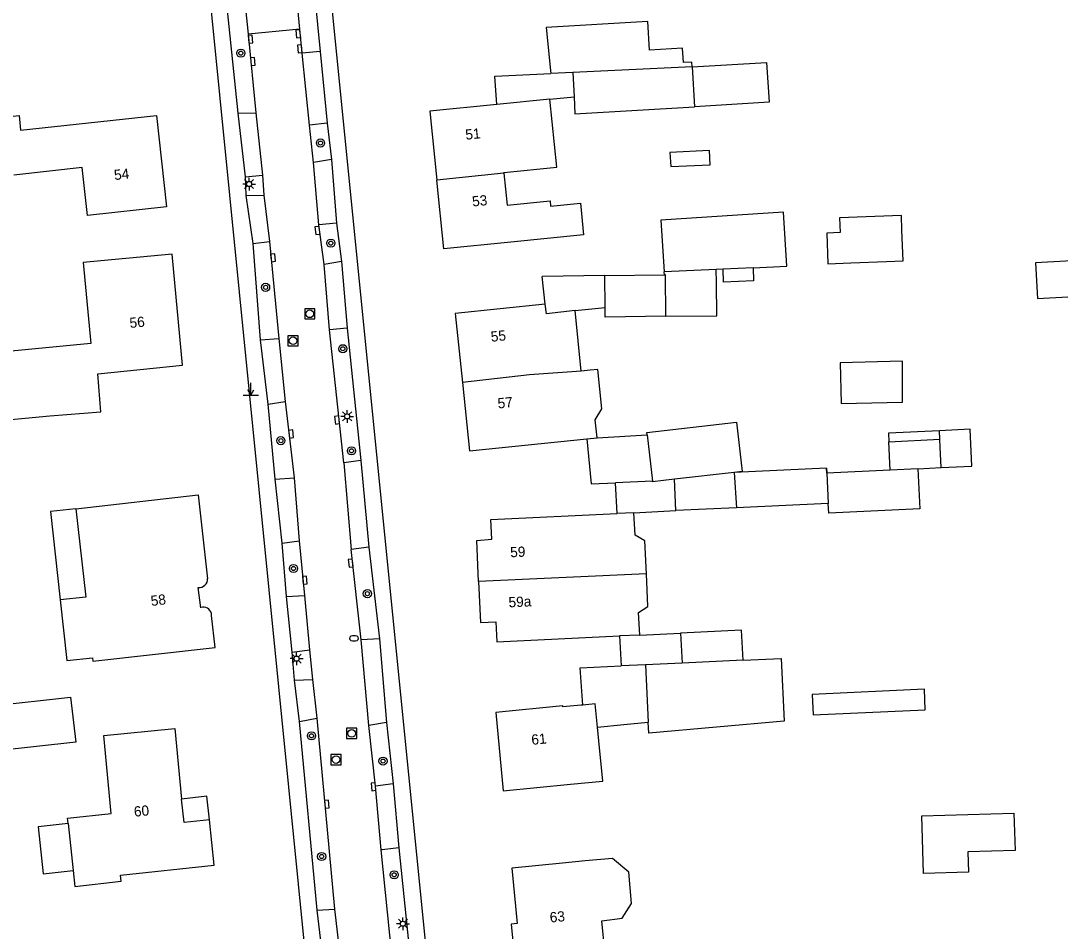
# Model space of a CAD drawing. Extents: x 140000 to 143000, y 403500 to 406000.
# Drawn here: x 140550.9 to 140652.7, y 403762.3 to 403851.4 of the extents above; entities that cross this region are included whole.
import ezdxf

# ---------------------------------------------------------------- set-up
doc = ezdxf.new("R2010")
doc.units = 0
for name, color, linetype in [('gg-afsc-muur', 7, 'Continuous'), ('gg-anno-huisnummerreeks BGT', 7, 'Continuous'), ('gg-bbg-bijgebouw', 7, 'Continuous'), ('gg-bbg-gedigitaliseerde bijgebouw', 7, 'Continuous'), ('gg-bbg-hoofdgebouw', 7, 'Continuous'), ('gg-bbg-luifel en loopbrug', 7, 'Continuous'), ('gg-bbg-tussenscheiding', 7, 'Continuous'), ('gg-knt-verharding', 7, 'Continuous'), ('gg-knt-verharding nz', 7, 'Continuous'), ('gt-symb-boom', 7, 'Continuous'), ('gt-symb-brandkraan', 7, 'Continuous'), ('gt-symb-kolk', 7, 'Continuous'), ('gt-symb-lichtmast', 7, 'Continuous'), ('gt-symb-markant object', 7, 'Continuous'), ('gt-symb-rioolschacht', 7, 'Continuous')]:
    doc.layers.add(name, color=color, linetype=linetype)

# ---------------------------------------------------------------- blocks, each defined once
blk = doc.blocks.new('gt0-BOOM')
at = {"layer": 'gt-symb-boom'}
for radius in [0.4, 0.2]:
    blk.add_circle((0, 0), radius, dxfattribs=at)
blk = doc.blocks.new('gt0-LMAST')
at = {"layer": 'gt-symb-lichtmast'}
for p, q in [((-0.18, 0.17), (-0.45, 0.44)), ((-0.01, 0.25), (-0.01, 0.62)), ((0.17, 0.17), (0.44, 0.44)), ((-0.26, 0), (-0.63, 0)), ((-0.18, -0.18), (-0.45, -0.45)), ((-0.01, -0.25), (-0.01, -0.63)), ((0.44, -0.45), (0.17, -0.18)), ((0.24, 0), (0.62, 0))]:
    blk.add_line(p, q, dxfattribs=at)
blk.add_circle((-0.01, 0), 0.25, dxfattribs=at)
blk = doc.blocks.new('gt0-KOLK')
at = {"layer": 'gt-symb-kolk'}
blk.add_lwpolyline([(0, 0), (0.38, 0), (0.38, 0.4), (-0.37, 0.4), (-0.37, 0), (0, 0)], dxfattribs=at)
blk = doc.blocks.new('gt0-RS')
at = {"layer": 'gt-symb-rioolschacht'}
blk.add_lwpolyline([(-0.5, -0.5), (0.5, -0.5), (0.5, 0.5), (-0.5, 0.5)], close=True, dxfattribs=at)
blk.add_circle((0, 0), 0.375, dxfattribs=at)
blk = doc.blocks.new('gt0-BR')
at = {"layer": 'gt-symb-brandkraan'}
for centre, radius, start, end in [((-0.24, 0), 0.206, 107.5669, 252.4331), ((0.6, -2.66), 3, 106.892, 107.5669), ((0, -0.69), 0.938, 73.108, 106.892), ((-0.6, -2.66), 3, 72.4331, 73.108), ((0.24, 0), 0.206, 287.567, 72.4331), ((0.6, 2.66), 3, 252.4331, 253.108), ((0, 0.69), 0.938, 253.108, 286.8921), ((-0.6, 2.66), 3, 286.8921, 287.567)]:
    blk.add_arc(centre, radius, start, end, dxfattribs=at)
blk = doc.blocks.new('gt0-MARKOB')
at = {"layer": 'gt-symb-markant object'}
for p, q in [((0, 0), (0, 1.2)), ((-0.75, 0), (0.75, 0)), ((0, 0), (-0.3, 0.52)), ((0, 0), (0.3, 0.52))]:
    blk.add_line(p, q, dxfattribs=at)

msp = doc.modelspace()

# ---------------------------------------------------------------- linework, layer by layer
at = {"layer": 'gg-afsc-muur'}
msp.add_line((140629.83, 403807.59), (140629.85, 403807.09), dxfattribs=at)
at = {"layer": 'gg-bbg-bijgebouw'}
for p, q in [((140605, 403846.33), (140602.85, 403846.23)), ((140605, 403846.33), (140605.11, 403843.94)), ((140616.68, 403846.89), (140616.91, 403842.98)), ((140619.03, 403827.04), (140613.93, 403826.8)), ((140619.71, 403827.07), (140619.03, 403827.04)), ((140622.65, 403827.21), (140619.71, 403827.07)), ((140608.11, 403826.45), (140613.95, 403826.52)), ((140608.15, 403823.33), (140608.11, 403826.45)), ((140612.28, 403810.84), (140612.8, 403806.33)), ((140636.06, 403807.4), (140629.85, 403807.09)), ((140615.06, 403803.43), (140614.93, 403806.5)), ((140620.78, 403807.17), (140620.78, 403807.15)), ((140620.78, 403807.15), (140621, 403803.71)), ((140629.85, 403807.09), (140630, 403804.13)), ((140621, 403803.71), (140615.06, 403803.43)), ((140615.52, 403791.45), (140615.68, 403788.51)), ((140615.68, 403788.51), (140612.11, 403788.34)), ((140612.11, 403788.34), (140612.38, 403782.73))]:
    msp.add_line(p, q, dxfattribs=at)
for points in [[(140616.68, 403846.89), (140616.65, 403847.34), (140615.81, 403847.29), (140615.73, 403848.7), (140612.49, 403848.51), (140612.33, 403851.33), (140602.39, 403850.74), (140602.82, 403846.51), (140602.85, 403846.23)], [(140605.11, 403843.94), (140605.19, 403842.29), (140616.91, 403842.98)], [(140622.65, 403827.21), (140625.95, 403827.36), (140625.6, 403832.65), (140613.6, 403831.86), (140613.93, 403826.8)], [(140614.11, 403822.46), (140614.07, 403826.52), (140613.95, 403826.52)], [(140614.11, 403822.46), (140608.16, 403822.38), (140608.15, 403823.33)], [(140612.28, 403810.84), (140612.25, 403811.09), (140621.02, 403812.1), (140621.58, 403807.26), (140620.78, 403807.17)], [(140638.77, 403807.53), (140638.96, 403803.61), (140630.05, 403803.17), (140630, 403804.13)], [(140614.93, 403806.5), (140612.8, 403806.25), (140612.8, 403806.33)], [(140621.65, 403788.79), (140621.51, 403791.73), (140615.52, 403791.45)], [(140621.65, 403788.79), (140625.39, 403788.97), (140625.68, 403782.81), (140612.43, 403781.65), (140612.38, 403782.73)], [(140548.14, 403784.08), (140548.11, 403784.31), (140555.82, 403785.18), (140556.32, 403780.77), (140548.61, 403779.9), (140548.48, 403780.99)], [(140639.31, 403767.92), (140639.15, 403773.54), (140648.18, 403773.81), (140648.28, 403770.16), (140643.66, 403770.02), (140643.72, 403768.05), (140639.31, 403767.92)]]:
    msp.add_lwpolyline(points, dxfattribs=at)
at = {"layer": 'gg-bbg-gedigitaliseerde bijgebouw'}
for p, q in [((140635.93, 403810.17), (140640.91, 403810.43)), ((140636.06, 403807.4), (140635.93, 403810.17)), ((140638.77, 403807.53), (140641.04, 403807.65))]:
    msp.add_line(p, q, dxfattribs=at)
for points in [[(140650.48, 403824.19), (140657.01, 403824.55), (140656.82, 403828.06), (140650.29, 403827.7), (140650.48, 403824.19)], [(140641.04, 403807.65), (140640.95, 403809.63), (140640.91, 403810.43)]]:
    msp.add_lwpolyline(points, dxfattribs=at)
at = {"layer": 'gg-bbg-hoofdgebouw'}
for p, q in [((140602.74, 403843.72), (140597.54, 403843.19)), ((140605.82, 403817.09), (140605.23, 403823.01)), ((140606.35, 403810.46), (140607.36, 403810.56)), ((140610.97, 403803.23), (140609.32, 403803.15)), ((140568.56, 403793.93), (140568.32, 403795.91)), ((140611.54, 403791.25), (140609.57, 403791.16)), ((140555.57, 403772.8), (140556.07, 403768.21))]:
    msp.add_line(p, q, dxfattribs=at)
for points in [[(140597.54, 403843.19), (140591, 403842.53), (140591.68, 403835.8)], [(140598.24, 403836.46), (140598.24, 403836.53), (140603.42, 403837.05), (140602.74, 403843.72)], [(140548.36, 403841.86), (140550.79, 403842.13), (140550.92, 403840.68), (140564.24, 403842.13), (140565.22, 403833.18), (140557.47, 403832.33), (140556.96, 403837.01), (140550.27, 403836.27)], [(140598.24, 403836.46), (140598.56, 403833.33), (140602.77, 403833.75), (140602.82, 403833.25), (140605.73, 403833.55), (140606.04, 403830.44), (140598.92, 403829.72), (140592.36, 403829.06), (140591.68, 403835.8)], [(140547.21, 403812.09), (140553.8, 403812.71), (140558.78, 403813.12), (140558.48, 403816.81), (140566.78, 403817.68), (140565.75, 403828.55), (140557.04, 403827.73), (140557.79, 403819.78), (140545.55, 403818.62), (140545.61, 403817.97), (140543.88, 403817.81), (140544.45, 403811.83), (140547.21, 403812.09)], [(140602.29, 403823.64), (140593.48, 403822.74), (140594.18, 403815.98)], [(140605.23, 403823.01), (140602.4, 403822.71), (140602.29, 403823.64)], [(140607.36, 403810.56), (140607.18, 403812.33), (140607.83, 403813.39), (140607.43, 403817.24), (140606.69, 403817.18), (140605.82, 403817.09)], [(140594.18, 403815.98), (140594.87, 403809.28), (140606.35, 403810.46)], [(140556.33, 403803.62), (140568.31, 403804.98), (140569.24, 403796.77)], [(140556.33, 403803.62), (140557.31, 403794.97), (140554.81, 403794.69)], [(140595.77, 403796.49), (140595.58, 403800.51), (140597.05, 403800.63), (140596.97, 403802.56), (140609.32, 403803.15)], [(140612.19, 403797.26), (140612.03, 403800.49), (140611.08, 403801.02), (140610.97, 403803.23)], [(140611.54, 403791.25), (140611.43, 403793.47), (140612.34, 403794.05), (140612.19, 403797.26)], [(140595.77, 403796.49), (140595.96, 403792.47), (140597.45, 403792.54), (140597.54, 403790.58), (140609.57, 403791.16)], [(140554.81, 403794.69), (140555.46, 403788.75), (140557.95, 403789.02), (140557.99, 403788.7), (140569.98, 403790.04), (140569.63, 403793.15), (140569.61, 403793.35)], [(140605.96, 403784.4), (140605.82, 403784.39), (140604.02, 403784.21), (140604.01, 403784.31), (140597.44, 403783.67), (140598.18, 403776), (140604.77, 403776.64), (140607.94, 403776.96), (140607.55, 403780.91), (140607.41, 403782.24)], [(140607.41, 403782.24), (140607.19, 403784.52), (140605.96, 403784.4)], [(140555.57, 403772.8), (140555.52, 403773.32), (140559.8, 403773.79), (140559.06, 403781.43), (140566.04, 403782.1), (140566.68, 403775.2)], [(140569.41, 403773.16), (140566.93, 403772.89), (140566.68, 403775.2)], [(140556.07, 403768.21), (140556.24, 403766.64), (140560.78, 403767.14), (140560.71, 403767.73), (140569.89, 403768.73), (140569.41, 403773.16)], [(140609.83, 403763.52), (140610.75, 403764.97), (140610.48, 403768.04), (140608.89, 403769.36), (140606.2, 403769.15), (140603.98, 403768.93), (140599.01, 403768.43), (140599.55, 403763), (140598.94, 403762.94), (140599.6, 403756.37), (140604.57, 403756.87), (140608.43, 403757.26), (140607.82, 403763.27), (140609.83, 403763.52)]]:
    msp.add_lwpolyline(points, dxfattribs=at)
for centre, radius, start, end in [((140568.42, 403796.73), 0.82, 263.0048, 2.9297), ((140568.81, 403793.17), 0.81, 12.8141, 108.1943)]:
    msp.add_arc(centre, radius, start, end, dxfattribs=at)
at = {"layer": 'gg-bbg-luifel en loopbrug'}
for p, q in [((140602.74, 403843.72), (140605.11, 403843.94)), ((140613.95, 403826.52), (140613.93, 403826.8)), ((140608.11, 403826.45), (140601.98, 403826.37)), ((140602.29, 403823.64), (140601.98, 403826.37)), ((140605.23, 403823.01), (140608.15, 403823.33)), ((140607.36, 403810.56), (140612.28, 403810.84)), ((140640.91, 403810.43), (140640.88, 403811.26)), ((140612.8, 403806.33), (140609.18, 403806.15)), ((140609.32, 403803.15), (140609.18, 403806.15)), ((140610.97, 403803.23), (140615.06, 403803.43)), ((140630, 403804.13), (140621, 403803.71)), ((140609.57, 403791.16), (140609.71, 403788.23)), ((140611.54, 403791.25), (140615.52, 403791.45)), ((140612.11, 403788.34), (140609.71, 403788.23))]:
    msp.add_line(p, q, dxfattribs=at)
for points in [[(140616.68, 403846.89), (140623.96, 403847.32), (140624.2, 403843.41), (140616.91, 403842.98)], [(140597.54, 403843.19), (140597.35, 403845.97), (140602.85, 403846.23)], [(140614.57, 403837.12), (140618.44, 403837.3), (140618.38, 403838.68), (140614.5, 403838.5), (140614.57, 403837.12)], [(140637.21, 403830.88), (140637.16, 403832.33), (140631.1, 403832.09), (140631.15, 403830.65), (140629.86, 403830.6), (140629.97, 403827.61), (140632.21, 403827.7), (140635.69, 403827.83), (140637.32, 403827.89), (140637.21, 403830.88)], [(140614.11, 403822.46), (140619.08, 403822.52), (140619.05, 403825.74), (140619.03, 403827.04)], [(140622.65, 403827.21), (140622.67, 403825.93), (140619.73, 403825.8), (140619.71, 403827.07)], [(140637.25, 403814.04), (140637.25, 403818.05), (140631.16, 403817.91), (140631.25, 403813.91), (140637.25, 403814.04)], [(140641.04, 403807.65), (140644.04, 403807.79), (140643.88, 403811.41), (140640.88, 403811.26)], [(140606.35, 403810.46), (140606.8, 403806.04), (140609.18, 403806.15)], [(140640.88, 403811.26), (140635.88, 403811.01), (140635.93, 403810.17)], [(140629.85, 403807.09), (140629.83, 403807.59), (140620.78, 403807.15)], [(140556.33, 403803.62), (140553.87, 403803.34), (140554.81, 403794.69)], [(140605.96, 403784.4), (140605.71, 403788.03), (140609.71, 403788.23)], [(140639.5, 403783.94), (140639.41, 403785.94), (140628.42, 403785.42), (140628.51, 403783.43), (140639.5, 403783.94)], [(140607.41, 403782.24), (140609.98, 403782.49), (140612.38, 403782.73)], [(140569.41, 403773.16), (140569.16, 403775.48), (140566.68, 403775.2)], [(140555.57, 403772.8), (140552.64, 403772.48), (140553.14, 403767.89), (140556.07, 403768.21)]]:
    msp.add_lwpolyline(points, dxfattribs=at)
at = {"layer": 'gg-bbg-tussenscheiding'}
for p, q in [((140616.68, 403846.89), (140605, 403846.33)), ((140598.24, 403836.46), (140591.68, 403835.8)), ((140638.77, 403807.53), (140636.06, 403807.4)), ((140620.78, 403807.17), (140614.93, 403806.5)), ((140612.19, 403797.26), (140595.77, 403796.49)), ((140621.65, 403788.79), (140615.68, 403788.51))]:
    msp.add_line(p, q, dxfattribs=at)
msp.add_lwpolyline([(140605.82, 403817.09), (140600.75, 403816.72), (140594.18, 403815.98)], dxfattribs=at)
at = {"layer": 'gg-knt-verharding'}
for p, q in [((140604.37, 403622.98), (140559.76, 404069.98)), ((140578.27, 403850.58), (140576.93, 403864.02)), ((140578.74, 403864.2), (140580.24, 403848.39)), ((140572.95, 403852.59), (140573.2, 403850.07)), ((140578.27, 403850.58), (140573.2, 403850.07)), ((140578.5, 403848.22), (140578.27, 403850.58)), ((140573.2, 403850.07), (140573.95, 403842.39)), ((140580.24, 403848.39), (140578.5, 403848.22)), ((140580.24, 403848.39), (140580.94, 403841.38)), ((140572.23, 403842.33), (140573.95, 403842.39)), ((140572.94, 403836.11), (140572.23, 403842.33)), ((140580.94, 403841.38), (140579.21, 403841.18)), ((140579.59, 403837.51), (140579.21, 403841.18)), ((140580.94, 403841.38), (140581.36, 403837.82)), ((140581.36, 403837.82), (140579.59, 403837.51)), ((140581.36, 403837.82), (140581.86, 403831.58)), ((140572.94, 403836.11), (140574.62, 403836.28)), ((140573.02, 403834.28), (140572.94, 403836.11)), ((140574.62, 403836.28), (140574.74, 403834.31)), ((140573.02, 403834.28), (140574.74, 403834.31)), ((140573.69, 403829.6), (140573.02, 403834.28)), ((140581.86, 403831.58), (140580.12, 403831.42)), ((140580.64, 403827.53), (140580.12, 403831.42)), ((140581.86, 403831.58), (140582.34, 403827.81)), ((140573.69, 403829.6), (140575.29, 403829.78)), ((140575.29, 403829.78), (140576.2, 403820.28)), ((140574.42, 403820.15), (140573.69, 403829.6)), ((140582.34, 403827.81), (140580.64, 403827.53)), ((140582.34, 403827.81), (140582.9, 403821.29)), ((140582.9, 403821.29), (140581.16, 403821.14)), ((140582.56, 403808.12), (140581.16, 403821.14)), ((140582.9, 403821.29), (140584.25, 403808.33)), ((140574.42, 403820.15), (140576.2, 403820.28)), ((140575.17, 403813.87), (140574.42, 403820.15)), ((140575.17, 403813.87), (140576.84, 403814.13)), ((140575.84, 403806.51), (140575.17, 403813.87)), ((140576.84, 403814.13), (140577.7, 403806.64)), ((140584.25, 403808.33), (140582.56, 403808.12)), ((140584.25, 403808.33), (140585.01, 403799.86)), ((140575.84, 403806.51), (140577.7, 403806.64)), ((140576.54, 403800.24), (140575.84, 403806.51)), ((140576.54, 403800.24), (140578.19, 403800.46)), ((140576.95, 403795.02), (140576.54, 403800.24)), ((140578.19, 403800.46), (140578.71, 403795.11)), ((140585.01, 403799.86), (140583.3, 403799.63)), ((140584.27, 403790.77), (140583.3, 403799.63)), ((140585.01, 403799.86), (140586.06, 403790.89)), ((140576.95, 403795.02), (140578.71, 403795.11)), ((140577.51, 403789.58), (140576.95, 403795.02)), ((140586.06, 403790.89), (140584.27, 403790.77)), ((140586.06, 403790.89), (140586.74, 403782.68)), ((140577.51, 403789.58), (140579.2, 403789.82)), ((140577.74, 403786.83), (140577.51, 403789.58)), ((140579.2, 403789.82), (140579.49, 403786.9)), ((140577.74, 403786.83), (140579.49, 403786.9)), ((140578.24, 403782.8), (140577.74, 403786.83)), ((140578.24, 403782.8), (140579.94, 403783.1)), ((140579.94, 403783.1), (140581.66, 403764.43)), ((140579.95, 403764.32), (140578.24, 403782.8)), ((140586.74, 403782.68), (140585.03, 403782.39)), ((140585.68, 403776.47), (140585.03, 403782.39)), ((140586.74, 403782.68), (140587.41, 403776.68)), ((140587.41, 403776.68), (140585.68, 403776.47)), ((140587.41, 403776.68), (140587.96, 403770.43)), ((140587.75, 403755.34), (140586.24, 403770.23)), ((140587.96, 403770.43), (140589.48, 403755.49)), ((140579.95, 403764.32), (140581.66, 403764.43)), ((140580.72, 403758.11), (140579.95, 403764.32))]:
    msp.add_line(p, q, dxfattribs=at)
for points in [[(140584.86, 403699.42), (140569.47, 403853.68), (140568.59, 403854.58), (140567.76, 403855.23), (140566.88, 403855.66), (140565.89, 403855.82)], [(140572.23, 403842.33), (140571.18, 403852.41), (140572.92, 403852.59), (140572.95, 403852.59)], [(140587.96, 403770.43), (140586.32, 403770.24), (140586.24, 403770.23)]]:
    msp.add_lwpolyline(points, dxfattribs=at)
at = {"layer": 'gg-knt-verharding nz'}
for p, q in [((140579.21, 403841.18), (140578.5, 403848.22)), ((140573.95, 403842.39), (140574.62, 403836.28)), ((140580.12, 403831.42), (140579.59, 403837.51)), ((140574.74, 403834.31), (140575.29, 403829.78)), ((140581.16, 403821.14), (140580.64, 403827.53)), ((140576.2, 403820.28), (140576.84, 403814.13)), ((140582.56, 403808.12), (140583.3, 403799.63)), ((140577.7, 403806.64), (140578.19, 403800.46)), ((140578.71, 403795.11), (140579.2, 403789.82)), ((140585.03, 403782.39), (140584.27, 403790.77)), ((140579.49, 403786.9), (140579.94, 403783.1)), ((140586.24, 403770.23), (140585.68, 403776.47)), ((140581.66, 403764.43), (140582.36, 403758.33))]:
    msp.add_line(p, q, dxfattribs=at)

# ---------------------------------------------------------------- block references
at = {"layer": 'gt-symb-boom'}
for p in [(140572.49, 403848.22), (140580.29, 403839.42), (140581.3, 403829.62), (140574.91, 403825.29), (140582.47, 403819.28), (140576.41, 403810.28), (140583.32, 403809.29), (140577.64, 403797.77), (140584.88, 403795.3), (140579.41, 403781.38), (140586.41, 403778.91), (140580.4, 403769.57), (140587.5, 403767.78)]:
    msp.add_blockref('gt0-BOOM', p, dxfattribs=at)
at = {"layer": 'gt-symb-brandkraan'}
msp.add_blockref('gt0-BR', (140583.56, 403790.93), dxfattribs=at)
at = {"layer": 'gt-symb-kolk'}
for p, rotation in [((140578.31, 403850.13), 95.69051865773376), ((140573.24, 403849.58), -84.40664495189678), ((140578.46, 403848.65), 95.69051865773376), ((140573.46, 403847.4), -84.40664495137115), ((140580.19, 403830.88), 97.51838626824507), ((140575.44, 403828.18), -84.52065066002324), ((140582.11, 403812.32), 96.14502092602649), ((140577.21, 403810.92), -83.4165136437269), ((140583.44, 403798.31), 96.24216503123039), ((140578.56, 403796.6), -84.51184657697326), ((140585.68, 403776.42), 96.16909091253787), ((140580.71, 403774.69), -84.73104906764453)]:
    msp.add_blockref('gt0-KOLK', p, dxfattribs=dict(at, rotation=rotation))
at = {"layer": 'gt-symb-lichtmast'}
for p in [(140573.3, 403835.41), (140582.9, 403812.66), (140577.96, 403788.94), (140588.37, 403762.99)]:
    msp.add_blockref('gt0-LMAST', p, dxfattribs=at)
at = {"layer": 'gt-symb-markant object'}
msp.add_blockref('gt0-MARKOB', (140573.47, 403814.73), dxfattribs=at)
at = {"layer": 'gt-symb-rioolschacht'}
for p in [(140579.24, 403822.7), (140577.6, 403820.06), (140583.34, 403781.62), (140581.81, 403779.06)]:
    msp.add_blockref('gt0-RS', p, dxfattribs=at)

# ---------------------------------------------------------------- texts
at = {"layer": 'gg-anno-huisnummerreeks BGT'}
for s, rotation, p in [('51', 5.7, (140594.52, 403839.74)), ('54', 6.2, (140560.13, 403835.79)), ('53', 5.7, (140595.18, 403833.2)), ('56', 5.4, (140561.64, 403821.31)), ('55', 5.9, (140597.01, 403819.96)), ('57', 5.8, (140597.68, 403813.43)), ('59', 2.7, (140598.88, 403798.86)), ('58', 7, (140563.73, 403794.09)), ('59a', 2.7, (140598.72, 403793.96)), ('61', 5.5, (140600.98, 403780.5)), ('60', 5.5, (140562.07, 403773.46)), ('63', 5.7, (140602.78, 403763.1))]:
    msp.add_text(s, height=1, rotation=rotation, dxfattribs=at).set_placement(p)

doc.saveas('drawing.dxf')
